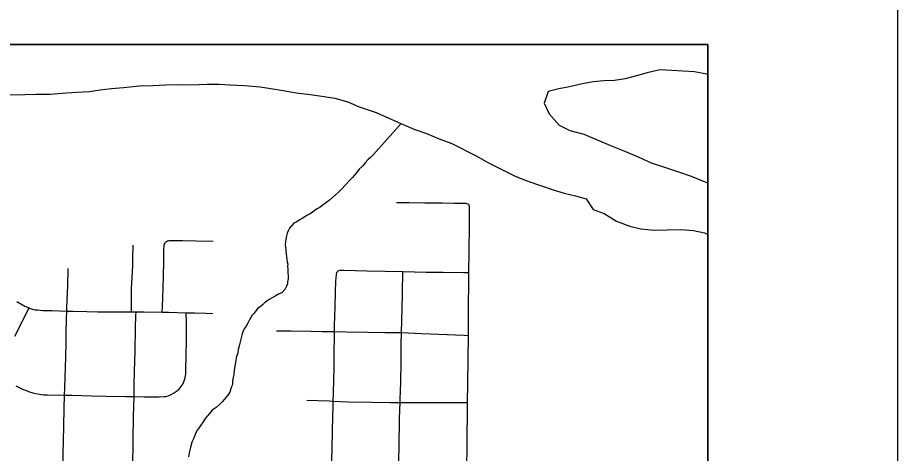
# Model space of a CAD drawing. Extents: x -483 to 680, y 0 to 440.
# Drawn here: x 354.65 to 394.11, y 377.63 to 397.15 of the extents above; entities that cross this region are included whole.
import ezdxf

# ---------------------------------------------------------------- set-up
doc = ezdxf.new("R2010")
doc.units = 0
for name, color, linetype in [('GM_X_City_Street', 7, 'Continuous'), ('GM_X_Major_River', 7, 'Continuous'), ('GM_X_Minor_River', 7, 'Continuous'), ('SH_Cut_Line', 7, 'Continuous'), ('SH_Text', 7, 'Continuous')]:
    doc.layers.add(name, color=color, linetype=linetype)

msp = doc.modelspace()

# ---------------------------------------------------------------- linework, layer by layer
at = {"layer": 'GM_X_City_Street'}
for points in [[(371.643, 388.87), (372.211, 388.863), (372.906, 388.855), (373.684, 388.846), (374.207, 388.839), (374.709, 388.839), (374.75, 388.835), (374.784, 388.828), (374.834, 388.809), (374.87, 388.784)], [(374.776, 375.605), (374.783, 376.152), (374.806, 377.894), (374.832, 379.902), (374.844, 380.753), (374.858, 381.84), (374.867, 382.909), (374.875, 383.846), (374.891, 385.636), (374.891, 385.729), (374.9, 386.714), (374.909, 387.823), (374.909, 388.689), (374.894, 388.743), (374.87, 388.784)], [(361.282, 387.092), (361.325, 387.125), (361.374, 387.145), (361.408, 387.155), (361.443, 387.161), (361.478, 387.165), (361.516, 387.166), (362.045, 387.166), (362.659, 387.15), (363.414, 387.131)], [(359.754, 383.967), (359.754, 384.208), (359.754, 384.632), (359.758, 385.015), (359.806, 385.747), (359.819, 386.059), (359.819, 386.351), (359.825, 386.961)], [(361.136, 383.95), (361.145, 384.188), (361.172, 385.026), (361.201, 386.175), (361.212, 386.738), (361.223, 386.949), (361.23, 386.993), (361.243, 387.032), (361.261, 387.064), (361.282, 387.092)], [(356.658, 375.999), (356.668, 376.451), (356.684, 377.162), (356.696, 377.623), (356.708, 378.166), (356.719, 378.86), (356.738, 379.627), (356.756, 380.237), (356.767, 380.562), (356.79, 381.47), (356.806, 381.944), (356.821, 382.562), (356.83, 382.991), (356.848, 383.642), (356.858, 384.001), (356.863, 384.168), (356.897, 385.131), (356.923, 385.912)], [(368.694, 375.732), (368.703, 376.089), (368.723, 376.882), (368.749, 377.81), (368.77, 378.673), (368.79, 379.228), (368.799, 379.755), (368.808, 379.968), (368.823, 380.345), (368.839, 381.447), (368.843, 381.817), (368.847, 382.232), (368.855, 382.739), (368.861, 383.079), (368.866, 383.351), (368.886, 384.194), (368.906, 384.86), (368.927, 385.337), (368.945, 385.638), (368.953, 385.683), (368.965, 385.718), (368.984, 385.753), (369.002, 385.779)], [(369.002, 385.779), (369.031, 385.804), (369.064, 385.823), (369.093, 385.835), (369.132, 385.841), (369.169, 385.841), (369.288, 385.841), (370.305, 385.807), (371.929, 385.772), (372.966, 385.751), (373.735, 385.739), (374.648, 385.731), (374.891, 385.729)], [(371.694, 375.676), (371.706, 376.034), (371.733, 376.822), (371.761, 377.899), (371.783, 379.204), (371.804, 379.904), (371.808, 380.042), (371.831, 380.816), (371.848, 381.714), (371.856, 382.489), (371.867, 383.037), (371.889, 384.11), (371.914, 384.785), (371.929, 385.772)], [(354.607, 384.425), (354.974, 384.228), (355.161, 384.145), (355.216, 384.121), (355.311, 384.084), (355.418, 384.064), (355.534, 384.052), (355.657, 384.043), (355.778, 384.034), (355.986, 384.026), (356.178, 384.022), (356.858, 384.001), (357.121, 383.995), (357.755, 383.98), (358.25, 383.971), (358.831, 383.963), (359.754, 383.967), (359.959, 383.968), (360.304, 383.962), (361.136, 383.95), (361.422, 383.945), (362.214, 383.925), (362.59, 383.917), (363.088, 383.905), (363.408, 383.897)], [(354.527, 382.882), (354.806, 383.433), (355.019, 383.861), (355.161, 384.145)], [(359.784, 375.93), (359.791, 376.261), (359.802, 376.759), (359.822, 377.389), (359.83, 377.82), (359.829, 378.186), (359.848, 379.279), (359.87, 380.173), (359.882, 380.702), (359.891, 381.312), (359.915, 382.184), (359.943, 383.261), (359.955, 383.787), (359.959, 383.968)], [(359.87, 380.173), (360.322, 380.166), (360.996, 380.155), (361.214, 380.168), (361.301, 380.179), (361.398, 380.208), (361.498, 380.251), (361.637, 380.324), (361.769, 380.407), (361.888, 380.507), (361.971, 380.6), (362.056, 380.73), (362.121, 380.872), (362.15, 380.945), (362.17, 381.021), (362.185, 381.103), (362.191, 381.186), (362.199, 381.547), (362.204, 381.826), (362.207, 381.977), (362.217, 382.692), (362.217, 383.127), (362.216, 383.482), (362.214, 383.925)], [(366.264, 383.114), (366.916, 383.115), (367.815, 383.1), (368.31, 383.093), (368.861, 383.079), (369.396, 383.065), (370.359, 383.049), (371.114, 383.048), (371.867, 383.037), (372.756, 382.997), (374.677, 382.917), (374.867, 382.909)], [(354.565, 380.649), (354.867, 380.506), (355.034, 380.44), (355.188, 380.385), (355.326, 380.342), (355.462, 380.312), (355.63, 380.276), (355.803, 380.253), (355.992, 380.244), (356.756, 380.237), (357.08, 380.233), (357.963, 380.21), (358.614, 380.194), (359.498, 380.176), (359.87, 380.173)], [(367.625, 380.013), (368.121, 379.997), (368.631, 379.976), (368.808, 379.968), (369.125, 379.952), (369.487, 379.94), (370.537, 379.92), (371.343, 379.908), (371.804, 379.904), (372.452, 379.903), (373.256, 379.905), (374.681, 379.902), (374.832, 379.902)]]:
    msp.add_lwpolyline(points, dxfattribs=at)
at = {"layer": 'GM_X_Major_River'}
for points in [[(385.608, 394.591), (385.555, 394.608), (385.009, 394.718), (384.479, 394.75), (383.987, 394.782), (383.457, 394.815), (382.884, 394.678), (382.407, 394.538), (381.891, 394.4), (381.415, 394.336), (380.941, 394.31), (380.466, 394.266), (379.99, 394.183), (379.398, 394.047), (378.922, 393.964), (378.445, 393.843), (378.26, 393.317), (378.494, 392.836), (378.935, 392.331), (379.421, 392.09), (380.043, 391.922), (380.643, 391.679), (381.242, 391.416), (381.917, 391.152), (382.517, 390.89), (383.06, 390.648), (383.661, 390.442), (384.244, 390.256), (384.864, 390.051), (385.445, 389.808), (385.608, 389.743)], [(354.29, 393.69), (354.992, 393.71), (355.466, 393.716), (356.111, 393.719), (356.643, 393.762), (357.289, 393.802), (357.877, 393.844), (358.353, 393.908), (358.866, 393.97), (359.398, 394.013), (360.121, 394.09), (360.728, 394.112), (361.297, 394.135), (361.848, 394.159), (362.435, 394.144), (363.156, 394.163), (363.687, 394.168), (364.179, 394.136), (364.822, 394.101), (365.522, 394.045), (366.013, 393.975), (366.56, 393.885), (367.145, 393.775), (367.769, 393.702), (368.392, 393.61), (368.883, 393.54), (369.466, 393.373), (369.972, 393.151), (370.723, 392.904), (371.304, 392.642), (371.941, 392.36), (372.466, 392.137), (372.992, 391.953), (373.554, 391.711), (374.117, 391.506), (375.239, 390.945), (375.762, 390.647), (376.361, 390.347), (376.941, 390.066), (377.484, 389.843), (378.142, 389.617), (378.668, 389.433), (379.156, 389.287), (379.665, 389.16), (380.154, 389.033)], [(380.154, 389.033), (380.464, 388.551), (380.952, 388.367), (381.511, 388.03), (382.112, 387.805), (382.601, 387.679), (383.206, 387.625), (383.776, 387.648), (384.401, 387.651), (384.969, 387.617), (385.459, 387.51), (385.608, 387.438)]]:
    msp.add_lwpolyline(points, dxfattribs=at)
at = {"layer": 'GM_X_Minor_River'}
for points in [[(371.853, 392.399), (370.725, 391.147), (370.607, 391.018), (370.471, 390.889), (370.354, 390.778), (370.236, 390.648), (370.117, 390.5), (369.961, 390.352), (369.823, 390.166), (369.666, 389.98), (369.529, 389.851), (369.372, 389.666), (369.195, 389.481), (369.039, 389.333), (368.902, 389.204), (368.766, 389.094), (368.63, 388.965), (368.513, 388.873), (368.358, 388.763), (368.222, 388.653), (368.087, 388.581), (367.971, 388.509), (367.854, 388.417), (367.738, 388.344), (367.622, 388.29), (367.525, 388.217), (367.409, 388.144), (367.313, 388.09), (367.138, 387.981), (367.043, 387.946), (366.944, 387.835), (366.846, 387.723), (366.805, 387.63), (366.745, 387.498), (366.703, 387.366), (366.679, 387.215), (366.658, 387.121), (366.653, 386.969), (366.67, 386.873), (366.698, 386.549), (366.714, 386.454), (366.729, 386.301), (366.745, 386.206), (366.761, 386.11), (366.759, 386.015), (366.773, 385.863), (366.769, 385.73), (366.784, 385.577), (366.78, 385.444), (366.757, 385.312), (366.754, 385.217), (366.694, 385.085), (366.633, 384.973), (366.496, 384.825), (366.381, 384.771), (366.207, 384.662), (366.072, 384.59), (365.936, 384.518), (365.82, 384.445), (365.723, 384.372), (365.626, 384.28), (365.528, 384.188), (365.412, 384.115), (365.352, 384.021), (365.254, 383.91), (365.175, 383.817), (365.056, 383.612), (364.975, 383.462), (364.895, 383.331), (364.816, 383.201), (364.755, 383.069), (364.714, 382.975), (364.671, 382.805), (364.628, 382.617), (364.585, 382.447), (364.542, 382.277), (364.519, 382.126), (364.477, 381.994), (364.455, 381.899), (364.433, 381.786), (364.363, 381.351), (364.339, 381.161), (364.316, 381.029), (364.292, 380.877), (364.289, 380.763), (364.267, 380.669), (364.227, 380.575), (364.164, 380.368), (364.084, 380.237), (363.986, 380.126), (363.907, 380.033), (363.828, 379.94), (363.711, 379.829), (363.555, 379.682), (363.38, 379.554), (363.263, 379.424), (363.164, 379.313), (363.066, 379.183), (362.966, 379.033), (362.867, 378.884)], [(362.867, 378.884), (362.768, 378.735), (362.67, 378.624), (362.608, 378.474), (362.546, 378.304), (362.466, 378.135), (362.423, 377.966), (362.381, 377.834), (362.337, 377.645), (362.313, 377.474)]]:
    msp.add_lwpolyline(points, dxfattribs=at)
at = {"layer": 'SH_Cut_Line'}
msp.add_lwpolyline([(385.608, 55.95), (385.608, 395.95), (45.608, 395.95), (45.608, 281.486), (47.873, 281.454), (57.759, 281.293), (64.783, 281.226), (67.114, 281.188), (73.333, 281.086), (75.975, 281.043), (77.151, 281.034), (77.105, 279.466), (77.065, 275.738), (77.043, 273.874), (76.996, 269.37), (76.941, 265.642), (76.868, 261.138), (76.791, 256.013), (76.689, 249.801), (76.636, 246.539)], dxfattribs=at)
at = {"layer": 'SH_Text'}
for points in [[(37.108, 404.45), (394.108, 404.45), (394.108, 47.45), (37.108, 47.45)], [(45.608, 395.95), (385.608, 395.95), (385.608, 55.95), (45.608, 55.95)]]:
    msp.add_lwpolyline(points, close=True, dxfattribs=at)

doc.saveas('drawing.dxf')
